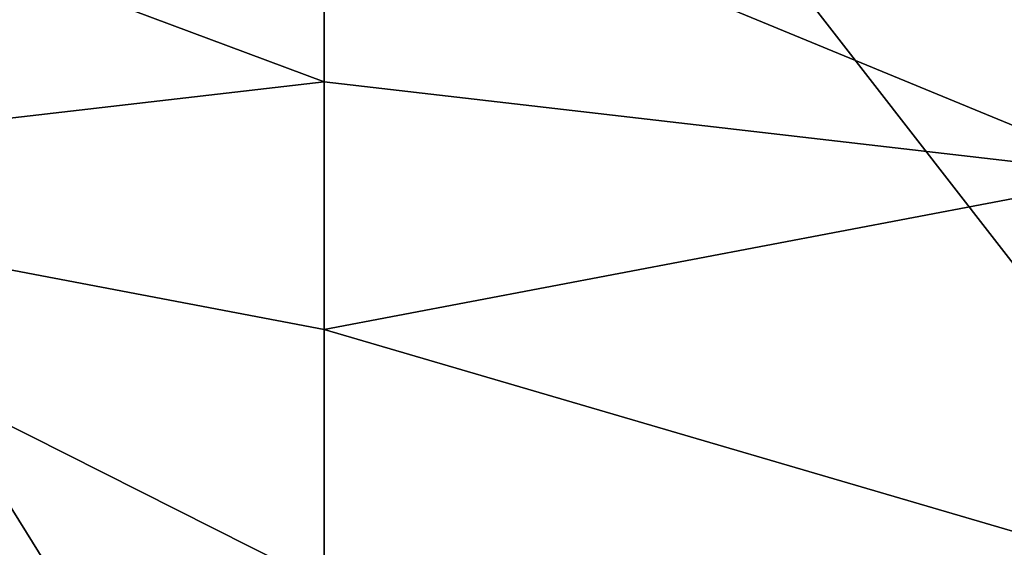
# Model space of a CAD drawing. Header units: metres. Extents: x -106 to 264, y -111 to 81.
# Tile 374 of 549: x 199.21 to 201.76, y 11.86 to 13.22. Entities that reach past the tile are written whole.
import ezdxf

# ---------------------------------------------------------------- set-up
doc = ezdxf.new("R2010")
doc.units = ezdxf.units.M
doc.layers.add('solid_20422013', color=7, linetype='CONTINUOUS')

msp = doc.modelspace()

# ---------------------------------------------------------------- linework, layer by layer
at = {"layer": 'solid_20422013'}
for points in [[(197.341156, 14.932157, 236.316895), (196.739304, 10.696243, 242.84494), (200, 10.649452, 242.974915)], [(197.341156, 14.932157, 236.316895), (200, 10.649452, 242.974915), (200, 14.893403, 236.424545)], [(203.260788, 10.694852, 242.846985), (202.657104, 14.930746, 236.31926), (200, 14.893403, 236.424545)], [(203.260788, 10.694852, 242.846985), (200, 14.893403, 236.424545), (200, 10.649452, 242.974915)], [(200, 13.062696, 167.839691), (197.89801, 12.819589, 168.481827), (198.006744, 13.80702, 166.037415)], [(200, 13.686955, 166.288742), (200, 13.062696, 167.839691), (198.006744, 13.80702, 166.037415)], [(201.993454, 13.807082, 166.037262), (202.102188, 12.819645, 168.481705), (200, 13.686955, 166.288742)], [(202.102188, 12.819645, 168.481705), (200, 13.062696, 167.839691), (200, 13.686955, 166.288742)], [(200, 13.062696, 167.839691), (200, 12.419892, 169.40094), (197.89801, 12.819589, 168.481827)], [(202.102188, 12.819645, 168.481705), (200, 12.419892, 169.40094), (200, 13.062696, 167.839691)], [(200, 11.759032, 170.972992), (197.792175, 11.773227, 170.984085), (197.89801, 12.819589, 168.481827)], [(200, 12.419892, 169.40094), (200, 11.759032, 170.972992), (197.89801, 12.819589, 168.481827)], [(202.102188, 12.819645, 168.481705), (202.208038, 11.773275, 170.983978), (200, 12.419892, 169.40094)], [(202.208038, 11.773275, 170.983978), (200, 11.759032, 170.972992), (200, 12.419892, 169.40094)]]:
    msp.add_3dface(points, dxfattribs=at)

doc.saveas('drawing.dxf')
